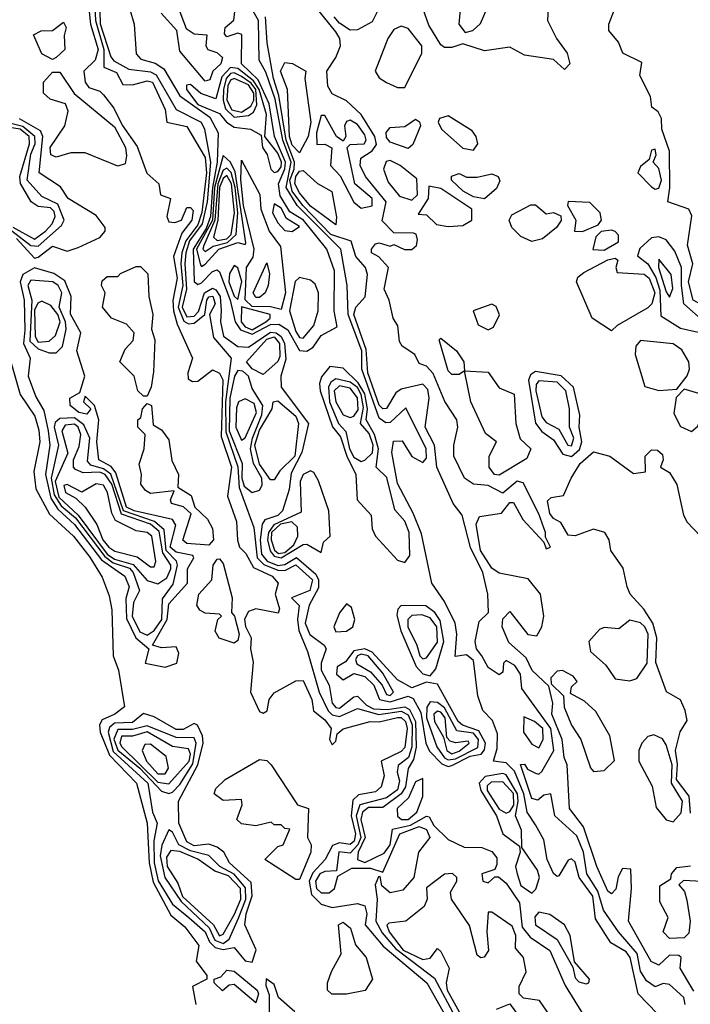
# Model space of a CAD drawing. Extents: x 2889633 to 3052318, y 540750 to 918690.
# Tile 644 of 656: x 2963194 to 2965042, y 871126 to 873837. Entities that reach past the tile are written whole.
import ezdxf

# ---------------------------------------------------------------- set-up
doc = ezdxf.new("R2010")
doc.units = 0

msp = doc.modelspace()

# ---------------------------------------------------------------- linework, layer by layer
at = {"layer": '0CON02XD'}
for points in [[(2963376.7, 873945), (2963389.5, 873825), (2963410.5, 873755), (2963402.5, 873725), (2963370.8, 873695), (2963374.5, 873664.5), (2963385, 873650), (2963415, 873640), (2963425, 873630), (2963453.2, 873593.2), (2963476.3, 873546.3), (2963517.9, 873487.9), (2963544.3, 873414.3), (2963577.5, 873385), (2963582.5, 873355), (2963610, 873345), (2963600, 873295), (2963605, 873280), (2963621.7, 873278.3), (2963640, 873285), (2963655, 873320), (2963665, 873320), (2963671.7, 873311.7), (2963668.8, 873285), (2963641.2, 873248.8), (2963618, 873185), (2963627.8, 873125), (2963616.5, 873063.5), (2963618.2, 873035), (2963628.2, 872998.2), (2963670, 872905), (2963657.5, 872865), (2963658.3, 872848.3), (2963670.7, 872840.7), (2963685, 872841.2), (2963725, 872872.5), (2963745, 872863.3), (2963754.2, 872845), (2963748.9, 872688.9), (2963778.1, 872605), (2963766.7, 872525), (2963791.2, 872455), (2963793.9, 872403.9), (2963800, 872385), (2963817.3, 872367.3), (2963838.6, 872328.6), (2963890, 872305), (2963906.7, 872285), (2963898, 872255), (2963910, 872215), (2963906.7, 872203.3), (2963845, 872214.4), (2963825, 872207.5), (2963813.8, 872186.2), (2963816.2, 872166.2), (2963832, 872135), (2963830, 872105), (2963837.5, 872067.5), (2963830, 871985), (2963855, 871932.5), (2963865, 871927.5), (2963876.1, 871933.9), (2963881.2, 871965), (2963895, 871983.8), (2963955, 872016.7), (2963975, 872017.5), (2963999.2, 871965), (2964003.8, 871933.8), (2964035, 871908.8), (2964052.5, 871885), (2964047.5, 871855), (2964055, 871840), (2964065, 871850), (2964069.3, 871870.7), (2964085.9, 871884.1), (2964160, 871905), (2964185, 871904), (2964235, 871915.5), (2964245.4, 871915.4), (2964257.5, 871905), (2964261.9, 871885), (2964255, 871833.3), (2964245, 871822), (2964190, 871795), (2964198, 871755), (2964190, 871725), (2964175, 871711.2), (2964127.5, 871702.5), (2964112.1, 871687.9), (2964107.1, 871645), (2964119.6, 871595), (2964115.5, 871575), (2964105, 871565.7), (2964075, 871570.6), (2964056.5, 871563.5), (2964036.2, 871525), (2964001.8, 871488.2), (2963991.8, 871465), (2963997.9, 871427.9), (2964025, 871401.4), (2964055, 871392.5), (2964125, 871403.8), (2964145, 871396.7), (2964150.8, 871375), (2964146.2, 871345), (2964195.6, 871285.6), (2964316, 871185), (2964384.4, 871064.4)], [(2964654.4, 873945), (2964648.8, 873835), (2964673.3, 873785), (2964702.5, 873745), (2964710, 873715), (2964695, 873700), (2964665, 873727.5), (2964585, 873738.8), (2964545, 873761.2), (2964475, 873751.2), (2964415, 873770), (2964385, 873760), (2964365, 873760), (2964355, 873767.5), (2964321.7, 873821.7), (2964305.8, 873865.8)], [(2963400.7, 873895), (2963403.3, 873835), (2963426.1, 873755), (2963426, 873706), (2963461.2, 873691.2), (2963478.3, 873658.3), (2963505, 873657.5), (2963545, 873668.8), (2963560, 873665), (2963595, 873590), (2963600, 873555), (2963655, 873542.5), (2963705, 873457.5), (2963708.8, 873415), (2963695.9, 873305.9), (2963685, 873272.5), (2963651.7, 873228.3), (2963641.3, 873195), (2963638.1, 873165), (2963644, 873105), (2963631.2, 873045), (2963646.6, 873006.6), (2963659.7, 872999.7), (2963675, 873001.4), (2963704.2, 873025), (2963710, 873065), (2963715, 873074), (2963726, 873076), (2963732.9, 873055), (2963716.7, 873025), (2963728.3, 872961.7), (2963776.7, 872905), (2963761.6, 872785), (2963762.2, 872702.3), (2963795.3, 872605.3), (2963798.9, 872548.9), (2963839.1, 872439.1), (2963848.2, 872355), (2963866.8, 872336.8), (2963905, 872321.5), (2963925, 872320.5), (2963955, 872335.6), (2964001.1, 872295), (2963994, 872265), (2963943.3, 872245), (2963964.1, 872224.1), (2963959.4, 872185), (2963962.9, 872155), (2963987.3, 872097.3), (2964019.2, 871985), (2964043.9, 871933.9), (2964055, 871923.1), (2964075, 871918.1), (2964125, 871940.8), (2964184, 871924), (2964245, 871932.7), (2964265, 871923.1), (2964275.8, 871895), (2964274.6, 871835), (2964265.5, 871805), (2964236.8, 871783.2), (2964234.3, 871765), (2964241.1, 871741.1), (2964235, 871716), (2964205, 871694.4), (2964131.1, 871675), (2964121.6, 871645), (2964134.1, 871585), (2964125.9, 871565), (2964105, 871542.5), (2964073.9, 871546.1), (2964067, 871493), (2964035, 871491.9), (2964021.4, 871485), (2964009.1, 871465), (2964012.2, 871445), (2964025, 871432.5), (2964047.1, 871432.9), (2964061.2, 871445), (2964071.2, 871478.8), (2964108.9, 871501.1), (2964160.8, 871500.8), (2964195, 871490), (2964241.9, 871595), (2964295, 871615.5), (2964315, 871607.5), (2964324, 871585), (2964293.3, 871545), (2964280, 871475), (2964249.5, 871440.5), (2964215, 871432.5), (2964191.7, 871451.7), (2964187.5, 871477.5), (2964183, 871477), (2964174, 871455), (2964178.8, 871415), (2964175.6, 871355), (2964192.9, 871322.9), (2964229.8, 871279.8), (2964337.5, 871197.5), (2964395, 871089.4)], [(2963414, 873895), (2963415.9, 873825.9), (2963445.7, 873735), (2963453.8, 873723.8), (2963495, 873701.1), (2963555, 873692.9), (2963570, 873685), (2963625, 873590), (2963694.3, 873555), (2963703.3, 873535), (2963720, 873445), (2963710.4, 873335), (2963697, 873275), (2963662.3, 873227.7), (2963652.2, 873195), (2963648.8, 873165), (2963654.2, 873095), (2963641.7, 873045), (2963655, 873019.1), (2963675, 873020.4), (2963686.7, 873033.3), (2963703.1, 873085), (2963725, 873097.9), (2963735, 873093.3), (2963746.6, 873075), (2963749.1, 873035), (2963747.8, 873005), (2963755.5, 872965.5), (2963795, 872937.1), (2963825, 872935.6), (2963885, 872976.8), (2963900.8, 872975), (2963914.8, 872964.8), (2963924.1, 872945), (2963927.5, 872902.5), (2963914, 872855), (2963914.2, 872825), (2963990, 872725), (2963971.8, 872645), (2963942, 872588), (2963936.4, 872543.6), (2963917.9, 872485), (2963905, 872471.3), (2963870, 872460), (2963862.3, 872447.7), (2963856.9, 872405), (2963860.8, 872365), (2963876.1, 872346.1), (2963905, 872334.1), (2963925, 872336.6), (2963956.5, 872356.5), (2964010.3, 872310.3), (2964017.3, 872295), (2964017.3, 872272.7), (2963992.2, 872225), (2963981.1, 872175), (2963993.8, 872143.8), (2964033.3, 872115), (2964038.8, 872105), (2964024.5, 872065.5), (2964024.5, 872045.5), (2964046.9, 872005), (2964055.6, 871955), (2964065, 871943.1), (2964075, 871941.1), (2964115, 871972.5), (2964125, 871974.2), (2964149.5, 871949.5), (2964169.3, 871939.3)], [(2964950.5, 871100.5), (2964898, 871155), (2964876.7, 871255), (2964865, 871270.8), (2964823.3, 871295), (2964780.8, 871360.8), (2964773.7, 871423.7), (2964735.7, 871475), (2964725, 871517.5), (2964715, 871526.7), (2964705, 871522.5), (2964680, 871480), (2964675, 871477.5), (2964665, 871486.2), (2964647.1, 871525), (2964638.8, 871578.8), (2964615, 871620), (2964592.5, 871655), (2964583.3, 871705), (2964558, 871768), (2964535, 871790.9), (2964500, 871795), (2964510.2, 871829.8), (2964510.9, 871870.9), (2964497.3, 871907.3), (2964470, 871935), (2964456.7, 871975), (2964445, 872072.5), (2964425, 872088), (2964393.8, 872083.8), (2964398.8, 872145), (2964394.2, 872175), (2964364.6, 872234.6), (2964330, 872285), (2964300.9, 872420.9), (2964278.2, 872478.2), (2964235, 872560), (2964219.4, 872645), (2964224, 872676), (2964247.6, 872677.6), (2964274.3, 872634.3), (2964305, 872617.5), (2964315, 872630), (2964314.2, 872655), (2964258.3, 872768.3), (2964215, 872728), (2964203.3, 872726.7), (2964185, 872740), (2964136.9, 872875), (2964136.6, 872925), (2964099.3, 873025), (2964096.9, 873105), (2964078.6, 873205), (2963958.8, 873325), (2963928.1, 873375), (2963942, 873445), (2963919.1, 873505), (2963898.1, 873618.1), (2963872.7, 873692.7), (2963854.4, 873725), (2963852.5, 873835), (2963815, 873899.4)], [(2964195, 873890), (2964165, 873831.2), (2964125, 873808.8), (2964105, 873808), (2964075, 873827.5), (2964061.1, 873845)], [(2964410, 873885), (2964404.3, 873825), (2964421.7, 873801.7), (2964442.7, 873807.3), (2964463.4, 873826.6), (2964498, 873905)], [(2963498, 873865), (2963509.2, 873825), (2963515, 873743.3), (2963528, 873728), (2963567.5, 873717.5), (2963591.6, 873701.6), (2963635, 873627.1), (2963718.1, 873568.1), (2963741.4, 873525), (2963738.1, 873445), (2963725.1, 873374.9), (2963719.8, 873295), (2963707.8, 873262.2), (2963671.9, 873205), (2963675, 873116), (2963685, 873107.8), (2963695, 873112.7), (2963725, 873144), (2963738, 873148), (2963745, 873142.5), (2963774.1, 873065), (2963788.2, 873005), (2963802.9, 872982.9), (2963835, 872971.3), (2963885, 872997.8), (2963908.2, 872998.2), (2963932.8, 872982.8), (2963965, 872925.8), (2963985, 872923.8)], [(2963628.2, 873878.2), (2963653, 873813), (2963675, 873798), (2963710, 873795), (2963707.5, 873765), (2963712.5, 873755), (2963737, 873747), (2963753, 873733), (2963748.8, 873715), (2963726.7, 873695), (2963718.3, 873671.7), (2963705, 873667.5), (2963635, 873750), (2963626.8, 873806.8), (2963584, 873855)], [(2963985, 872923.8), (2964002.5, 872935), (2964025, 872967.5), (2964068.8, 872991.2), (2964060.8, 873035), (2964061.5, 873145), (2964040, 873205), (2963976.2, 873285), (2963938.3, 873308.3), (2963911.8, 873351.8), (2963907.1, 873385), (2963925, 873425.8), (2963926.3, 873445), (2963896.4, 873515), (2963881.8, 873605), (2963850.9, 873670.9), (2963805.6, 873715), (2963806.1, 873796.1), (2963795, 873800), (2963765, 873790), (2963758.3, 873798.3), (2963760, 873815), (2963784, 873836), (2963789.1, 873875)], [(2964165, 873476.2), (2964177.1, 873492.9), (2964173.1, 873515), (2964135, 873576.2), (2964095, 873613.3), (2964055, 873632.5), (2964043.6, 873653.6), (2964040, 873695), (2964065, 873732.5), (2964078, 873765), (2964076, 873785), (2964065, 873803.3), (2964010.7, 873870.7)], [(2965155, 873032), (2965111.7, 873031.7), (2965050, 873065), (2965037.1, 873115), (2965048.8, 873165), (2965033.9, 873216.1), (2965046.4, 873296.4), (2965037.5, 873315), (2964980, 873335), (2964985.7, 873374.3), (2964984.3, 873475), (2964963.8, 873535), (2964962.5, 873565), (2964953, 873583), (2964936.4, 873596.4), (2964932.5, 873625), (2964903, 873683), (2964908.8, 873718.8), (2964856.2, 873745), (2964843.8, 873775), (2964817.3, 873807.3), (2964817.5, 873825), (2964833.3, 873865)], [(2963285, 873727.5), (2963255, 873742.5), (2963232.5, 873795), (2963253.6, 873806.4), (2963285, 873806.7), (2963315, 873830), (2963322.5, 873815), (2963316.4, 873793.6), (2963318.8, 873755), (2963295, 873732.5), (2963285, 873727.5)], [(2965028, 871125), (2965023.8, 871145), (2964985, 871180), (2964967, 871183), (2964945, 871173.8), (2964920.9, 871190.9), (2964905, 871217.5), (2964895.4, 871265.4), (2964844, 871325), (2964802.9, 871385), (2964787.4, 871437.4), (2964757.1, 871485), (2964747.8, 871545), (2964729.7, 871589.7), (2964668.8, 871645), (2964657.5, 871705), (2964638.3, 871701.7), (2964621.7, 871688.3), (2964605, 871692.5), (2964573.8, 871786.2), (2964585, 871786.7), (2964593.3, 871773.3), (2964615, 871762.5), (2964625, 871760), (2964633, 871767), (2964665.6, 871824.4), (2964657.9, 871885), (2964577.5, 871995), (2964573.8, 872035), (2964558.3, 872058.3), (2964535, 872072.5), (2964527.5, 872065), (2964525, 872040), (2964515, 872033.3), (2964485, 872053.3), (2964467.1, 872085), (2964452.5, 872105), (2964449.2, 872125), (2964460, 872180), (2964486.2, 872205), (2964484, 872255), (2964470, 872315), (2964435.9, 872384.1), (2964413.1, 872473.1), (2964388.8, 872505), (2964343.1, 872605), (2964337.5, 872665), (2964311.4, 872715), (2964322, 872795), (2964318.8, 872818.8), (2964305, 872833.3), (2964245, 872819.2), (2964230.9, 872809.1), (2964205, 872766), (2964195, 872765.8), (2964185, 872775.7), (2964153.6, 872865), (2964148.9, 872928.9), (2964114.6, 873025), (2964120, 873045), (2964146.4, 873073.6), (2964152.5, 873135), (2964146.7, 873155), (2964120, 873185), (2964107.1, 873227.1), (2964051.5, 873245), (2963974.6, 873325), (2963945, 873364.4), (2963938.2, 873395), (2963950.5, 873425), (2963951.6, 873445), (2963928.3, 873505), (2963907.9, 873627.9), (2963893.1, 873675), (2963876.4, 873773.6), (2963871.9, 873845)], [(2964255, 873650), (2964302.5, 873745), (2964302.5, 873765), (2964265, 873812.5), (2964245, 873818.8), (2964225, 873810), (2964208.8, 873785), (2964173.8, 873695), (2964185, 873676.7), (2964205, 873663.8), (2964235, 873650), (2964255, 873650)], [(2963965, 873470), (2963945, 873491.4), (2963937.9, 873515), (2963932, 873645), (2963912.9, 873695), (2963925, 873718.8), (2963945.8, 873715.8), (2963982.5, 873695), (2963980, 873675), (2963996.5, 873555), (2963989.1, 873515), (2963965, 873470)], [(2963465, 873433.3), (2963375, 873470), (2963335, 873470), (2963295, 873458.8), (2963280, 873465), (2963278, 873485), (2963318.8, 873545), (2963327.5, 873585), (2963320, 873605), (2963278.3, 873618.3), (2963260, 873635), (2963260, 873665), (2963285, 873692.5), (2963305, 873692.5), (2963343.8, 873633.8), (2963455, 873542), (2963485.8, 873485), (2963488.3, 873461.7), (2963485, 873440), (2963465, 873433.3)], [(2963895, 873416), (2963905, 873419.2), (2963915, 873432), (2963915.8, 873445), (2963905, 873469.2), (2963870, 873515), (2963874.2, 873575.8), (2963854.3, 873645), (2963838.7, 873668.7), (2963795, 873702.1), (2963775, 873705.6), (2963750.7, 873679.3), (2963735, 873618.8), (2963693.3, 873633.3), (2963665, 873658.8), (2963653.8, 873656.2), (2963653.8, 873645), (2963685, 873603.8), (2963745, 873578.8), (2963764, 873555), (2963785, 873540.8), (2963830, 873535), (2963859.3, 873519.3), (2963863.3, 873485), (2963876, 873466), (2963885.7, 873425.7), (2963895, 873416)], [(2963785, 873568.2), (2963825, 873572.9), (2963838, 873582), (2963847.5, 873602.5), (2963844.8, 873645), (2963832.1, 873662.1), (2963805, 873680.9), (2963785, 873690.8), (2963775, 873688.8), (2963763.3, 873675), (2963755.7, 873645), (2963754.6, 873615), (2963761.4, 873591.4), (2963785, 873568.2)], [(2963805, 873582.7), (2963831.1, 873598.9), (2963839.2, 873615), (2963839.6, 873635), (2963825, 873657.4), (2963785, 873675.4), (2963775, 873670), (2963767.9, 873655), (2963764.7, 873615), (2963778.3, 873588.3), (2963805, 873582.7)], [(2963245, 873213.1), (2963309.7, 873270.3), (2963316.7, 873285), (2963298.9, 873328.9), (2963255, 873350), (2963214.4, 873395), (2963225, 873466.7), (2963236.4, 873495), (2963235.5, 873515), (2963203.1, 873543.1), (2963145, 873557.2)], [(2963235, 873180), (2963245, 873183.3), (2963285, 873213.3), (2963325, 873200), (2963355, 873210), (2963415, 873237.5), (2963430, 873255), (2963430, 873265), (2963405, 873297.5), (2963327.5, 873345), (2963306.7, 873376.7), (2963247.5, 873415), (2963258, 873515), (2963251.2, 873531.2), (2963193.9, 873563.9)], [(2964135, 873318), (2964165, 873324), (2964165.7, 873345), (2964118, 873385), (2964096.7, 873485), (2964105, 873493.3), (2964143.3, 873495), (2964149.2, 873505), (2964145, 873520), (2964125, 873548), (2964105, 873560), (2964095, 873556.7), (2964088.8, 873545), (2964092.5, 873515), (2964085, 873502.5), (2964067.5, 873515), (2964035, 873573.3), (2964025, 873573.3), (2964012.2, 873525), (2964013, 873493), (2964035, 873493.8), (2964054.1, 873484.1), (2964050.8, 873435), (2964076.9, 873406.9), (2964114.4, 873334.4), (2964135, 873318)], [(2964265, 873482.5), (2964215, 873500), (2964205, 873512.5), (2964203.6, 873526.4), (2964215, 873540), (2964255, 873542.5), (2964285, 873563.3), (2964296.1, 873556.1), (2964298.8, 873545), (2964277, 873493), (2964265, 873482.5)], [(2964445, 873477.5), (2964456.2, 873495), (2964452, 873515), (2964440.6, 873530.6), (2964375, 873572.5), (2964351.2, 873565), (2964347.5, 873555), (2964356, 873535), (2964415, 873483.3), (2964445, 873477.5)], [(2963235, 873232.2), (2963265.6, 873255), (2963283.3, 873275), (2963291.5, 873295), (2963288.7, 873308.7), (2963278.7, 873318.7), (2963245, 873322.7), (2963225.7, 873335), (2963196.2, 873386.2), (2963194.5, 873405), (2963221.1, 873495), (2963220, 873515), (2963195, 873535.3), (2963155, 873541.8)], [(2965051.7, 871161.7), (2965035, 871190), (2965013.8, 871225), (2965016.7, 871255), (2965010.7, 871260.7), (2964985, 871261.2), (2964955, 871233.3), (2964934.2, 871244.2), (2964871.2, 871355), (2964880, 871445), (2964878.3, 871498.3), (2964855, 871500), (2964843, 871477), (2964837, 871443), (2964825, 871430), (2964815, 871437.5), (2964784, 871505), (2964748.1, 871615), (2964708.8, 871665), (2964702.5, 871785), (2964694.2, 871805), (2964688.6, 871855), (2964660, 871925), (2964663.3, 871955), (2964651.7, 872001.7), (2964606.2, 872045), (2964589.5, 872079.5), (2964542.1, 872122.1), (2964523.3, 872165), (2964525, 872187.5), (2964545, 872207.5), (2964594.1, 872144.1), (2964619.3, 872140.7), (2964633.3, 872165), (2964638.8, 872195), (2964628.8, 872255), (2964595, 872297.5), (2964515, 872313.3), (2964495, 872326.7), (2964464.3, 872375), (2964452.3, 872447.7), (2964460.8, 872469.2), (2964521.7, 872478.3), (2964545, 872507.5), (2964555, 872507.5), (2964580.8, 872460.8), (2964638.3, 872398.3), (2964645, 872380), (2964656.7, 872385), (2964642.5, 872412.5), (2964643.3, 872425), (2964625, 872476.7), (2964581.7, 872561.7), (2964565, 872566.2), (2964525, 872533.3), (2964485, 872554.2), (2964445, 872558), (2964420, 872575), (2964390, 872635), (2964390, 872665), (2964401.2, 872715), (2964398.8, 872735), (2964366, 872786), (2964333, 872863), (2964315, 872883.3), (2964295, 872890), (2964282.5, 872915), (2964248.3, 872938.3), (2964240.5, 872950.5), (2964236.4, 872993.6), (2964223.3, 873015), (2964212.5, 873065), (2964198.8, 873095), (2964210, 873155), (2964183.8, 873183.8), (2964163.3, 873195), (2964163.3, 873205), (2964175, 873220), (2964185, 873222.5), (2964215, 873213.3), (2964225, 873217.5), (2964254.2, 873204.2), (2964275, 873204), (2964287.5, 873215), (2964290.7, 873230.7), (2964286.7, 873246.7), (2964279.3, 873249.3), (2964225, 873250), (2964193, 873283), (2964204, 873335), (2964146.7, 873405), (2964132.5, 873435), (2964134.2, 873455.8), (2964165, 873476.2)], [(2964945, 873370), (2964955, 873373.3), (2964962.5, 873395), (2964955, 873427.5), (2964940, 873445), (2964947.5, 873465), (2964945, 873480), (2964935, 873477.5), (2964928.3, 873451.7), (2964905, 873432.5), (2964897.5, 873415), (2964935, 873376.7), (2964945, 873370)], [(2963695, 873157.5), (2963705, 873163.8), (2963742.5, 873205), (2963795, 873223.1), (2963815, 873217.5), (2963817.5, 873222.5), (2963787.6, 873417.6), (2963775, 873444.3), (2963755, 873463.3), (2963731.2, 873375), (2963725.2, 873285), (2963681.6, 873205), (2963692, 873162), (2963695, 873157.5)], [(2963915, 873038.8), (2963885, 873046.4), (2963835, 873046.9), (2963815.7, 873065.7), (2963818.9, 873155), (2963837.4, 873182.6), (2963840.6, 873205), (2963810.9, 873325), (2963803.3, 873396.7), (2963805, 873450), (2963855.7, 873355.7), (2963858.9, 873315), (2963881.1, 873255), (2963912.4, 873212.4), (2963926.2, 873085), (2963915, 873038.8)], [(2964275, 873340), (2964290, 873355), (2964288.3, 873398.3), (2964242.5, 873435), (2964215, 873448.8), (2964203.9, 873446.1), (2964196.7, 873425), (2964209.5, 873389.5), (2964240.7, 873350.7), (2964275, 873340)], [(2963705, 873198.8), (2963727.1, 873212.9), (2963766.3, 873223.7), (2963790.4, 873245), (2963794.8, 873305), (2963788.3, 873375), (2963776.4, 873416.4), (2963765, 873428.1), (2963755, 873422.2), (2963740, 873385), (2963732.3, 873285), (2963701.4, 873215), (2963698.8, 873205), (2963705, 873198.8)], [(2964065, 873272.5), (2963995, 873323.6), (2963965, 873360), (2963952.1, 873385), (2963954.6, 873405), (2963965, 873420), (2963975, 873421.2), (2964015, 873386.2), (2964054.2, 873364.2), (2964067, 873293), (2964065, 873272.5)], [(2963738.5, 873228.5), (2963765, 873233.7), (2963776.6, 873245), (2963785.7, 873305), (2963778, 873385), (2963765, 873407.5), (2963755, 873400), (2963744.9, 873375.1), (2963740, 873285), (2963728.2, 873238.2), (2963738.5, 873228.5)], [(2964475, 873343.3), (2964445, 873349.2), (2964416.2, 873365), (2964383.8, 873395), (2964383.8, 873406.2), (2964405, 873413.3), (2964425, 873403.3), (2964455, 873403.3), (2964495, 873412.5), (2964512.5, 873405), (2964516.7, 873393.3), (2964508.3, 873371.7), (2964475, 873343.3)], [(2964375, 873267.5), (2964415, 873270), (2964440, 873285), (2964440, 873315), (2964355, 873372.5), (2964321.7, 873378.3), (2964320, 873345), (2964291.7, 873301.7), (2964315, 873300), (2964343, 873273), (2964375, 873267.5)], [(2963945, 873253.8), (2963965, 873267.5), (2963929.2, 873289.2), (2963915, 873317.5), (2963895, 873330), (2963890.8, 873305), (2963905, 873277.5), (2963925, 873256.7), (2963945, 873253.8)], [(2964605, 873225.8), (2964575, 873240), (2964550, 873265), (2964543.3, 873285), (2964550, 873300), (2964603, 873327), (2964615, 873327.5), (2964645, 873302.5), (2964665, 873306), (2964685, 873296.7), (2964685.8, 873284.2), (2964673.3, 873265), (2964635, 873233.3), (2964605, 873225.8)], [(2964745, 873253.3), (2964788.3, 873271.7), (2964797.5, 873285), (2964793.3, 873305), (2964765, 873333.3), (2964705, 873336.7), (2964703.3, 873325), (2964726.7, 873285), (2964722.5, 873255), (2964745, 873253.3)], [(2963140.4, 873280.4), (2963225, 873215.5), (2963245, 873213.1)], [(2963175.6, 873265.6), (2963235, 873232.2)], [(2964805, 873202.5), (2964843.8, 873225), (2964843.9, 873243.9), (2964835, 873253.3), (2964825, 873257.5), (2964796.7, 873253.3), (2964781.2, 873238.8), (2964773.8, 873203.8), (2964805, 873202.5)], [(2963185, 873234.5), (2963235, 873180)], [(2965063.9, 872976.1), (2965075, 872980), (2965084, 872995), (2965080, 873005), (2965024.5, 873054.5), (2965017.3, 873105), (2965018.1, 873155), (2964999.7, 873199.7), (2964975, 873231.2), (2964955, 873238.8), (2964935, 873236.7), (2964903.1, 873206.9), (2964896.4, 873186.4), (2964925, 873164.3), (2964947, 873127), (2964957.7, 873092.3), (2964961.2, 873021.2), (2965015, 872988), (2965063.9, 872976.1)], [(2964825, 872980), (2964771.2, 873015), (2964728, 873115), (2964731.9, 873128.1), (2964748.8, 873141.2), (2964815, 873175.8), (2964835, 873180), (2964842.5, 873175), (2964836.7, 873155), (2964840.7, 873140.7), (2964915, 873136.2), (2964928.6, 873125), (2964944.3, 873085), (2964936, 873055), (2964925, 873043.3), (2964840, 872995), (2964825, 872980)], [(2964985, 873072.5), (2964993.6, 873096.4), (2964988.8, 873135), (2964955, 873177.5), (2964954.3, 873155), (2964975, 873087.5), (2964985, 873072.5)], [(2963595, 872054), (2963627.5, 872065), (2963633, 872093), (2963625, 872110), (2963585, 872107.5), (2963560, 872115), (2963600.9, 872185), (2963605, 872228.8), (2963656.2, 872285), (2963656.7, 872325), (2963673.8, 872355), (2963671.2, 872361.2), (2963625, 872371.1), (2963608.9, 872385), (2963624, 872445), (2963615, 872461.2), (2963510, 872485), (2963488.1, 872495), (2963458.9, 872588.9), (2963446.5, 872606.5), (2963412, 872625), (2963406.9, 872675), (2963412.5, 872735), (2963400, 872775), (2963375, 872800), (2963370, 872785), (2963390, 872765), (2963378.8, 872751.2), (2963357.5, 872755), (2963333.3, 872775), (2963332.5, 872795), (2963360, 872810), (2963373.8, 872855), (2963351.2, 872925), (2963362.5, 872975), (2963333.8, 873026.2), (2963336.2, 873075), (2963318.2, 873118.2), (2963287.8, 873137.8), (2963235, 873153.3), (2963202.5, 873135), (2963195.6, 873115), (2963206.9, 873065), (2963208, 872982), (2963204.3, 872945), (2963223.3, 872905), (2963217.1, 872855), (2963238.3, 872798.3), (2963260.5, 872760.5), (2963272.2, 872705), (2963276.9, 872665), (2963265.5, 872584.5), (2963279.8, 872519.8), (2963299.3, 872489.3), (2963345, 872446.9), (2963419.5, 872349.5), (2963484, 872305), (2963495.8, 872275), (2963486.9, 872243.1), (2963488.6, 872188.6), (2963514.6, 872134.6), (2963550, 872105), (2963540, 872065), (2963595, 872054)], [(2963545, 872800), (2963535, 872800), (2963520, 872815), (2963510, 872855), (2963470, 872895), (2963485, 872930), (2963506.7, 872953.3), (2963510, 872975), (2963488.3, 872998.3), (2963447.5, 873015), (2963422.5, 873045), (2963430, 873085), (2963420, 873105), (2963421.7, 873118.3), (2963435, 873130), (2963465, 873130), (2963471.7, 873138.3), (2963515, 873157.5), (2963527, 873157), (2963547, 873137), (2963550, 873075), (2963561.2, 873025), (2963557.5, 872985), (2963566.7, 872955), (2963563, 872867), (2963556.7, 872825), (2963545, 872800)], [(2963795, 873066.7), (2963805.9, 873115.9), (2963795, 873153.3), (2963785, 873160), (2963771.8, 873138.2), (2963770.8, 873115), (2963785, 873076), (2963795, 873066.7)], [(2963845, 873071.9), (2963837.8, 873085), (2963875, 873167.5), (2963882.5, 873137.5), (2963878.8, 873105), (2963870.8, 873085), (2963855, 873072.2), (2963845, 873071.9)], [(2963975, 872960), (2964004.3, 872995), (2964016.2, 873035), (2964017.5, 873085), (2964008.3, 873108.3), (2963995, 873120), (2963965, 873127.5), (2963953.6, 873116.4), (2963937.8, 873035), (2963955, 872978.8), (2963965, 872962), (2963975, 872960)], [(2963295, 872920), (2963312.5, 872937.5), (2963322.2, 872985), (2963320.4, 873005), (2963302.9, 873045), (2963310.5, 873085), (2963300, 873105), (2963285.4, 873115.4), (2963225, 873120), (2963216.7, 873105), (2963227.5, 873065), (2963222.2, 872952.2), (2963245, 872930.5), (2963275, 872920), (2963295, 872920)], [(2963245, 872949.4), (2963275, 872951.4), (2963292.8, 872967.2), (2963305.4, 873005), (2963299.1, 873025), (2963280.4, 873050.4), (2963255, 873061.9), (2963244, 873056), (2963235, 873036.7), (2963236.5, 872965), (2963245, 872949.4)], [(2963835, 872983.1), (2963872.5, 873005), (2963884.2, 873015), (2963884, 873025), (2963805, 873046.7), (2963804.6, 873005), (2963815, 872990.8), (2963835, 872983.1)], [(2964485, 872982.5), (2964499.3, 872990.7), (2964516.1, 873023.9), (2964507.3, 873047.3), (2964495, 873054), (2964443.3, 873035), (2964457, 872997), (2964485, 872982.5)], [(2963865, 872860), (2963835, 872876), (2963818.8, 872895), (2963875, 872957.3), (2963895, 872963.3), (2963910.4, 872945), (2963910.9, 872909.1), (2963905, 872896.2), (2963865, 872860)], [(2964515, 872582.5), (2964502.5, 872585), (2964487.5, 872605), (2964487.5, 872635), (2964507.5, 872675), (2964477.5, 872697.5), (2964437.5, 872785), (2964420, 872870), (2964405, 872860), (2964385, 872860), (2964375, 872870), (2964350, 872955), (2964355, 872960), (2964397.5, 872925), (2964417.5, 872895), (2964420, 872870), (2964485, 872866.7), (2964515, 872823.3), (2964556.2, 872806.2), (2964561.2, 872725), (2964573, 872683), (2964602.5, 872655), (2964591.7, 872628.3), (2964515, 872582.5)], [(2964955, 872815.8), (2965005, 872820), (2965033.6, 872856.4), (2965040, 872875), (2965037.5, 872895), (2965018.3, 872928.3), (2964995, 872944.2), (2964905, 872953.3), (2964892.3, 872937.7), (2964890, 872915), (2964916.7, 872826.7), (2964955, 872815.8)], [(2963170, 872895), (2963195.8, 872805), (2963235.5, 872745.5), (2963246.6, 872706.6), (2963249.4, 872675), (2963232.7, 872592.7), (2963238.8, 872545), (2963276.2, 872475), (2963342, 872415), (2963387.2, 872357.2), (2963421.7, 872301.7), (2963440.5, 872250.5), (2963448.3, 872211.7), (2963452, 872085), (2963466.1, 872046.1), (2963482.5, 871945), (2963456.7, 871925), (2963421.3, 871908.7), (2963414.4, 871895.6), (2963415.6, 871875), (2963441.6, 871811.6), (2963516.2, 871735), (2963545.6, 871625), (2963550.8, 871515), (2963561.8, 871461.8), (2963610.9, 871370.9), (2963649.1, 871339.1), (2963687.7, 871287.7), (2963680, 871245), (2963710, 871205), (2963710, 871195), (2963670, 871175), (2963679.2, 871125)], [(2964255, 872342.5), (2964268.8, 872361.2), (2964267.1, 872425), (2964255, 872455.8), (2964227.5, 872487.5), (2964206.2, 872576.2), (2964176.7, 872605), (2964183.2, 872655), (2964171.6, 872695), (2964148.5, 872735), (2964152.5, 872765), (2964145, 872806.9), (2964127.2, 872837.2), (2964085, 872877.5), (2964048.3, 872881.7), (2964026, 872854), (2964020, 872835), (2964022, 872815), (2964056, 872716), (2964078.4, 872688.4), (2964095.3, 872635.3), (2964120, 872585), (2964124.4, 872515), (2964162.5, 872472.5), (2964165.7, 872435), (2964174.3, 872415), (2964235, 872348.8), (2964255, 872342.5)], [(2963835, 872535.4), (2963855, 872541.4), (2963862.1, 872555), (2963861.1, 872575), (2963838.5, 872615), (2963830.5, 872655), (2963835.3, 872685), (2963861.5, 872748.5), (2963863.7, 872775), (2963835, 872821.2), (2963824.4, 872855), (2963809.1, 872869.1), (2963795, 872871.4), (2963785.6, 872855), (2963772.8, 872795), (2963771.6, 872705), (2963807.3, 872615), (2963806.4, 872575), (2963812.6, 872552.6), (2963835, 872535.4)], [(2964715, 872634.3), (2964736.9, 872653.1), (2964743.3, 872675), (2964735.8, 872715), (2964737.7, 872747.7), (2964720, 872825), (2964686.2, 872856.2), (2964615, 872868), (2964601.3, 872858.7), (2964595.7, 872844.3), (2964615.6, 872725.6), (2964633, 872703), (2964665, 872680), (2964690.5, 872640.5), (2964715, 872634.3)], [(2964135, 872620), (2964145, 872623.8), (2964166.1, 872643.9), (2964168.4, 872665), (2964157.3, 872697.3), (2964132.9, 872725), (2964141.1, 872768.9), (2964135.3, 872805), (2964125, 872824.5), (2964105, 872839.2), (2964065, 872847.8), (2964051.2, 872838.8), (2964044.6, 872825.4), (2964047.9, 872785), (2964072.2, 872725), (2964092.7, 872702.7), (2964103.1, 872655), (2964115, 872632.5), (2964135, 872620)], [(2964105, 872741.9), (2964115, 872745.6), (2964126.9, 872763.1), (2964125, 872796), (2964105, 872822.2), (2964075, 872828.9), (2964061.1, 872815), (2964065.6, 872785), (2964085, 872749.2), (2964105, 872741.9)], [(2964715, 872664), (2964720.6, 872685), (2964709.2, 872715), (2964709.4, 872765), (2964698.6, 872815), (2964675, 872838.9), (2964625, 872842.5), (2964617.5, 872832.5), (2964616.4, 872815), (2964633.1, 872743.1), (2964645, 872727.5), (2964679.4, 872709.4), (2964704.2, 872665), (2964715, 872664)], [(2965045, 872703.3), (2965062.7, 872717.3), (2965084, 872775), (2965065, 872808), (2965025, 872820), (2965003, 872797), (2964997, 872753), (2965015, 872716.7), (2965045, 872703.3)], [(2963715, 872390), (2963654.4, 872394.4), (2963644, 872404), (2963666.4, 872476.4), (2963645.9, 872495.9), (2963612.5, 872505), (2963610, 872515), (2963620, 872540), (2963555, 872532.5), (2963540.7, 872540.7), (2963528.3, 872558.3), (2963530, 872585), (2963523, 872613), (2963536.7, 872655), (2963540, 872695), (2963520, 872715), (2963520, 872735), (2963528.3, 872741.7), (2963532.5, 872765), (2963545, 872780), (2963557.5, 872775), (2963561.7, 872721.7), (2963585, 872707.5), (2963605, 872680), (2963613.6, 872623.6), (2963632, 872585), (2963630, 872550), (2963666.8, 872526.8), (2963676.7, 872495), (2963711.3, 872461.3), (2963725.6, 872435.6), (2963728, 872405), (2963715, 872390)], [(2963805, 872679.2), (2963815, 872685.7), (2963846.7, 872755), (2963840.1, 872780.1), (2963815, 872792.8), (2963796.7, 872785), (2963791.5, 872768.5), (2963789.7, 872715), (2963805, 872679.2)], [(2963895, 872570), (2963885, 872570), (2963855, 872612.9), (2963841.8, 872665), (2963855, 872707.1), (2963890, 872765), (2963892.5, 872785), (2963905, 872787.5), (2963955, 872745.7), (2963962.5, 872725), (2963952.7, 872635), (2963911.2, 872595), (2963895, 872570)], [(2963545, 872142.5), (2963565, 872155.4), (2963586, 872185), (2963587.3, 872242.7), (2963617.2, 872282.8), (2963628.9, 872335), (2963626.2, 872346.2), (2963597.3, 872375), (2963592.3, 872432.3), (2963565.3, 872455.3), (2963480.4, 872485), (2963445.2, 872585.2), (2963425, 872600.7), (2963390.4, 872610.4), (2963381.1, 872621.1), (2963387.5, 872685), (2963371.3, 872721.3), (2963345, 872740.4), (2963305, 872738.6), (2963292, 872728), (2963289.5, 872715), (2963301.1, 872665), (2963281.3, 872575), (2963288.8, 872528.8), (2963308.3, 872498.3), (2963347.5, 872465), (2963428.5, 872358.5), (2963451.4, 872341.4), (2963496.3, 872326.3), (2963506.7, 872315), (2963524.3, 872265.7), (2963507.6, 872232.4), (2963503.8, 872195), (2963525, 872151.4), (2963545, 872142.5)], [(2963575, 872284), (2963599.6, 872300.4), (2963610.8, 872325), (2963610.4, 872335), (2963588.7, 872368.7), (2963578.1, 872428.1), (2963555, 872448.1), (2963475, 872475.4), (2963447.9, 872557.9), (2963429.5, 872585), (2963415, 872590.9), (2963369.2, 872589.2), (2963348.3, 872598.3), (2963342.5, 872605), (2963342.5, 872625), (2963358.3, 872661.7), (2963362.9, 872695), (2963355.5, 872715), (2963345, 872723.3), (2963319.8, 872720.2), (2963310, 872705), (2963326.4, 872643.6), (2963291.6, 872565), (2963302.3, 872522.3), (2963355, 872472.9), (2963435, 872365.3), (2963455, 872351.4), (2963506.4, 872336.4), (2963545, 872292.5), (2963575, 872284)], [(2965042.5, 871652.5), (2965039.1, 871699.1), (2965003.8, 871745), (2965006.7, 871786.7), (2965000.8, 871825), (2965014, 871876), (2965033, 871907), (2965027.5, 871935), (2965015, 871963.8), (2964976.4, 871986.4), (2964947, 872067), (2964950, 872135), (2964938.6, 872175), (2964914.1, 872214.1), (2964876.2, 872255), (2964868, 872275), (2964856.9, 872326.9), (2964823.3, 872375), (2964818.8, 872405), (2964806.7, 872425), (2964775, 872434), (2964725, 872416.2), (2964705, 872417.5), (2964685, 872452.5), (2964665, 872463.3), (2964655, 872477.5), (2964648.3, 872511.7), (2964658.3, 872521.7), (2964693, 872527), (2964713.3, 872575), (2964738.8, 872615), (2964775, 872647.5), (2964820, 872635), (2964885, 872587.5), (2964918.3, 872591.7), (2964917.5, 872635), (2964935, 872652.5), (2964951.7, 872651.7), (2964965, 872640), (2964967.5, 872625), (2964960, 872605), (2964985, 872590), (2965005, 872557.5), (2965023, 872473), (2965033.6, 872453.6), (2965070, 872415)], [(2963915, 872354.8), (2963975, 872392), (2963985, 872392.5), (2964025, 872370), (2964031.7, 872398.3), (2964050, 872415), (2964045.8, 872485), (2964017.4, 872567.4), (2964005, 872590), (2963995, 872594.4), (2963975.3, 872584.7), (2963967.3, 872565), (2963969.5, 872480.5), (2963894.2, 872445.8), (2963879.3, 872425), (2963877.1, 872405), (2963884.3, 872374.3), (2963895, 872359.6), (2963915, 872354.8)], [(2963555, 872330.6), (2963565, 872330.8), (2963568.9, 872345), (2963558.2, 872415), (2963545, 872425.4), (2963515, 872429.5), (2963458.1, 872458.1), (2963447.9, 872477.9), (2963436.5, 872535), (2963425, 872555.5), (2963405, 872559.1), (2963365, 872535.6), (2963325, 872557.5), (2963315.8, 872554.2), (2963320, 872535), (2963349.1, 872519.1), (2963374.6, 872494.6), (2963406.8, 872446.8), (2963423.2, 872405), (2963440, 872385), (2963456.4, 872373.6), (2963518.1, 872358.1), (2963555, 872330.6)], [(2963907.1, 872367.1), (2963925, 872370), (2963949.2, 872390.8), (2963960.3, 872415), (2963959.5, 872439.5), (2963944.2, 872454.2), (2963912.4, 872447.6), (2963888.4, 872425), (2963886.7, 872405), (2963896.2, 872376.2), (2963907.1, 872367.1)], [(2963785, 872120), (2963743.9, 872133.9), (2963733, 872153), (2963740, 872185), (2963750, 872195), (2963745, 872200), (2963705, 872202.5), (2963690.7, 872210.7), (2963682.5, 872225), (2963687.5, 872255), (2963723.3, 872295), (2963727.5, 872335), (2963738.3, 872351.7), (2963745, 872352.5), (2963755, 872340), (2963780, 872245), (2963777.5, 872205), (2963786.2, 872195), (2963799.2, 872145), (2963795, 872127.5), (2963785, 872120)], [(2964065, 872151.9), (2964095, 872152.9), (2964112.2, 872165), (2964117.7, 872185), (2964108.8, 872218.8), (2964095, 872228.8), (2964075, 872204.2), (2964059.4, 872165), (2964065, 872151.9)], [(2964325, 872030), (2964340.8, 872049.2), (2964362.9, 872125), (2964353, 872183), (2964338.1, 872205), (2964312.8, 872222.8), (2964245, 872223.8), (2964235.8, 872214.2), (2964233.1, 872196.9), (2964243.9, 872153.9), (2964286.4, 872056.4), (2964305, 872036.2), (2964325, 872030)], [(2964305, 872076.7), (2964315, 872080), (2964345, 872123.3), (2964343.5, 872165), (2964325, 872190), (2964302, 872198), (2964275, 872196), (2964263.8, 872185), (2964264, 872165), (2964288.8, 872115), (2964296.7, 872085), (2964305, 872076.7)], [(2964875, 872016.2), (2964895, 872023.3), (2964922.9, 872065), (2964925.6, 872145), (2964917.1, 872165), (2964905, 872175.8), (2964875, 872183.3), (2964845, 872160), (2964805, 872163.3), (2964791.7, 872158.3), (2964762.5, 872125), (2964767, 872097), (2964809.3, 872059.3), (2964835, 872022.5), (2964875, 872016.2)], [(2964375, 871780.6), (2964385, 871783.1), (2964435, 871809.3), (2964465.7, 871815), (2964475, 871826.2), (2964477.3, 871845), (2964459, 871879), (2964414.6, 871894.6), (2964401.9, 871905), (2964345, 872007.5), (2964315, 872012.5), (2964275, 871997.5), (2964235, 872019.2), (2964165.3, 872095.3), (2964145, 872104.6), (2964115, 872099.1), (2964091.5, 872068.5), (2964069.2, 872055), (2964067.1, 872035), (2964085, 872019.2), (2964115, 872037.1), (2964145, 872028.9), (2964169.5, 872005), (2964186, 871965), (2964215, 871959.1), (2964264.4, 871974.4), (2964277.9, 871967.9), (2964299.2, 871929.2), (2964313.5, 871845), (2964323.3, 871823.3), (2964357.7, 871787.7), (2964375, 871780.6)], [(2964215, 871976.2), (2964223.8, 871985), (2964195, 872037.5), (2964154.2, 872085), (2964135, 872090), (2964124.7, 872085.3), (2964119.4, 872075), (2964122.9, 872062.9), (2964161.1, 872041.1), (2964192.5, 872005), (2964205, 871978.8), (2964215, 871976.2)], [(2964775, 871766.7), (2964805, 871770), (2964833, 871797), (2964820, 871865), (2964781.7, 871931.7), (2964750.7, 871960.7), (2964711.7, 871981.7), (2964715, 872000), (2964730, 872015), (2964719.3, 872029.3), (2964690, 872045), (2964675, 872043.3), (2964657.5, 872025), (2964658.3, 872008.3), (2964692.5, 871975), (2964694.1, 871944.1), (2964714.4, 871894.4), (2964740.6, 871855), (2964767.3, 871777.3), (2964775, 871766.7)], [(2964375, 871798.8), (2964395, 871802), (2964456.6, 871833.4), (2964458.8, 871855), (2964445, 871872.1), (2964398.5, 871878.5), (2964365, 871941.8), (2964345, 871957.1), (2964325, 871958.8), (2964315.6, 871944.4), (2964315.5, 871915), (2964343.3, 871835), (2964365, 871804.5), (2964375, 871798.8)], [(2964169.3, 871939.3), (2964207.6, 871937.6), (2964255, 871944.7), (2964267.8, 871937.8), (2964284.3, 871904.3), (2964286.3, 871833.7), (2964279.7, 871800.2), (2964264.3, 871775), (2964256.8, 871725), (2964245.4, 871705), (2964195, 871667.8), (2964155, 871667.9), (2964138.5, 871655), (2964134.1, 871635), (2964145.9, 871585), (2964127.2, 871545), (2964124.6, 871524.6), (2964145, 871516.2), (2964198.4, 871541.6), (2964214.6, 871565), (2964221.7, 871608.3), (2964271, 871619), (2964315, 871643.8), (2964322.5, 871642.5), (2964335, 871618), (2964375, 871580), (2964418.8, 871558.8), (2964467.7, 871557.7), (2964495, 871546.2), (2964508.8, 871528.8), (2964508.8, 871511.2), (2964503.3, 871496.7), (2964467.5, 871485), (2964470, 871465), (2964485, 871460), (2964503.3, 871476.7), (2964513, 871477), (2964535, 871459.2), (2964570.9, 871405), (2964578.3, 871338.3), (2964600.9, 871310.9), (2964655, 871273.8), (2964697.5, 871177.5), (2964742.9, 871102.9)], [(2964385, 871816), (2964405, 871823.3), (2964432.5, 871845), (2964430, 871850), (2964395, 871845.8), (2964380.3, 871850.3), (2964370.7, 871860.7), (2964366.8, 871915), (2964355, 871930.6), (2964345, 871932.9), (2964335.6, 871924.4), (2964336.7, 871905), (2964361.7, 871861.7), (2964370.8, 871825), (2964385, 871816)], [(2963835, 871242), (2963845.5, 871275.5), (2963814.3, 871344.3), (2963817.8, 871375), (2963834.6, 871425), (2963831.7, 871461.7), (2963772, 871515), (2963756.7, 871545), (2963738.3, 871558.3), (2963715, 871566.7), (2963675, 871562.5), (2963655, 871572.9), (2963632.9, 871625), (2963631.9, 871685), (2963684.6, 871785), (2963699.4, 871845), (2963698.1, 871865), (2963684.2, 871894.2), (2963675, 871898.8), (2963645, 871882.9), (2963625, 871882.2), (2963565, 871917.5), (2963535, 871926.2), (2963505, 871902.2), (2963455, 871900), (2963441.5, 871888.5), (2963437.5, 871875), (2963452, 871822), (2963547.1, 871735), (2963560, 871655), (2963572.5, 871625), (2963563.8, 871576.2), (2963564.7, 871515), (2963576.1, 871466.1), (2963615, 871402), (2963660, 871365), (2963705, 871325.7), (2963717.6, 871297.6), (2963732.5, 871282.5), (2963755, 871276.4), (2963785, 871282.5), (2963815, 871245.8), (2963835, 871242)], [(2964625, 871832.5), (2964636.2, 871855), (2964635.7, 871885), (2964612.5, 871905), (2964583, 871917), (2964582.5, 871875), (2964605, 871842.5), (2964625, 871832.5)], [(2963605, 871706), (2963615, 871710), (2963635, 871730.8), (2963671.6, 871788.4), (2963680.5, 871845), (2963675, 871860), (2963625, 871860.6), (2963545, 871892.7), (2963505, 871882.9), (2963465, 871882.9), (2963454, 871856), (2963465, 871825.5), (2963525, 871776), (2963585, 871712.5), (2963605, 871706)], [(2963605, 871733.3), (2963661.2, 871795), (2963664.5, 871815), (2963659.6, 871829.6), (2963615, 871835.7), (2963545, 871876.2), (2963505, 871864.3), (2963475, 871863.8), (2963470.5, 871845), (2963475.8, 871835), (2963575, 871737.8), (2963605, 871733.3)], [(2964995, 871628), (2965017.2, 871652.8), (2965020, 871685), (2964990.4, 871735), (2964992.2, 871785), (2964975, 871840), (2964965, 871856.7), (2964941.7, 871868.3), (2964925, 871863.3), (2964908.8, 871845), (2964900, 871825), (2964900, 871795), (2964936.6, 871726.6), (2964948.1, 871668.1), (2964975, 871633.8), (2964995, 871628)], [(2963595, 871760.4), (2963604.2, 871775.8), (2963597.8, 871807.8), (2963555, 871842.1), (2963539.2, 871840.8), (2963531.2, 871825), (2963543.6, 871795), (2963575, 871760.6), (2963595, 871760.4)], [(2963965, 871470), (2963955, 871470), (2963870, 871525), (2963905, 871560), (2963920, 871565), (2963938.3, 871608.3), (2963925, 871610), (2963915, 871620), (2963895, 871620), (2963887.5, 871627.5), (2963845, 871617.5), (2963805, 871622.5), (2963792.5, 871635), (2963807.5, 871675), (2963805, 871690), (2963755, 871687.5), (2963730, 871705), (2963735, 871720), (2963760, 871745), (2963855, 871800), (2963875, 871797.5), (2963887.5, 871785), (2963960, 871675), (2963990, 871665), (2963987.5, 871585), (2963997.5, 871565), (2963996.2, 871545), (2963965, 871470)], [(2964265, 871634.8), (2964288.2, 871655), (2964305, 871698), (2964305, 871748), (2964285, 871738.1), (2964265.8, 871694.2), (2964233.9, 871665), (2964235, 871643.6), (2964246, 871635), (2964265, 871634.8)], [(2964605, 871432), (2964616.7, 871443.3), (2964626.5, 871475), (2964620.6, 871495), (2964577.5, 871557.5), (2964576.4, 871605), (2964560, 871645), (2964568.1, 871685), (2964565.4, 871705.4), (2964535, 871757.5), (2964525, 871761.8), (2964476.9, 871753.1), (2964460.6, 871735), (2964464.5, 871715), (2964507.8, 871645), (2964525.8, 871595), (2964571.7, 871561.7), (2964573.3, 871545), (2964560.6, 871505), (2964564.5, 871485), (2964575, 871452.9), (2964605, 871432)], [(2964535, 871652.5), (2964545, 871656.9), (2964556, 871674), (2964555, 871706.7), (2964525, 871738.6), (2964492.8, 871737.2), (2964482.3, 871727.7), (2964481.8, 871715), (2964515, 871663.1), (2964535, 871652.5)], [(2963755, 871293.1), (2963771.1, 871305), (2963797.1, 871362.9), (2963817.5, 871415), (2963816.4, 871446.4), (2963785, 871483.8), (2963745.8, 871505), (2963715.4, 871535.4), (2963665, 871548.9), (2963632.5, 871565), (2963615, 871600), (2963605, 871606.7), (2963585.6, 871564.4), (2963581.5, 871535), (2963594.4, 871475), (2963638.8, 871408.8), (2963716.2, 871336.2), (2963732.1, 871302.1), (2963755, 871293.1)], [(2963745, 871314.3), (2963755, 871318.8), (2963786.3, 871373.7), (2963803.8, 871415), (2963802.3, 871445), (2963769.9, 871479.9), (2963732.2, 871492.2), (2963685.4, 871525.4), (2963635, 871546.9), (2963610.6, 871549.4), (2963598.7, 871531.3), (2963600.7, 871505), (2963629.6, 871459.6), (2963642.7, 871422.7), (2963727.8, 871345), (2963745, 871314.3)], [(2965075, 871463.8), (2965023, 871467), (2965010, 871455), (2965026.2, 871436.2), (2965032.7, 871412.7), (2965041.4, 871355), (2965037.8, 871322.2), (2965025, 871308.8), (2964985, 871307.5), (2964967.5, 871325), (2964981.2, 871365), (2964958.3, 871408.3), (2964958.3, 871451.7), (2964988.3, 871471.7), (2964990, 871485), (2965005, 871502.5), (2965042.5, 871507.5)], [(2964668.9, 871075), (2964626.4, 871136.4), (2964582.7, 871142.7), (2964570, 871155), (2964570, 871175), (2964590, 871215), (2964582.5, 871255), (2964560.7, 871280.7), (2964561.2, 871315), (2964551.2, 871341.2), (2964495, 871380), (2964485, 871380), (2964481.2, 871325), (2964486.1, 871273.9), (2964473.9, 871256.1), (2964465, 871254), (2964455, 871261.2), (2964433.2, 871343.2), (2964383.8, 871415), (2964381.2, 871435), (2964398.8, 871465), (2964398.8, 871475), (2964386.4, 871486.4), (2964365, 871484.2), (2964315, 871446.7), (2964316.7, 871415), (2964308.8, 871395), (2964258, 871355), (2964210.9, 871349.1), (2964206.1, 871343.9), (2964211.8, 871325), (2964250.8, 871275), (2964305, 871249.2), (2964325, 871253.3), (2964345, 871280), (2964355, 871271.2), (2964377.5, 871225), (2964368.9, 871185), (2964372.1, 871165), (2964405, 871105.6)], [(2964755, 871182), (2964762.5, 871185), (2964763.8, 871195), (2964723, 871243), (2964710.5, 871315), (2964695.6, 871345), (2964655, 871372.9), (2964625, 871380), (2964613.6, 871366.4), (2964615.7, 871345), (2964674.7, 871304.7), (2964718.3, 871228.3), (2964725, 871198.8), (2964735, 871187.5), (2964755, 871182)], [(2964053.8, 871153.8), (2964042.5, 871165), (2964042.5, 871185), (2964053.6, 871216.4), (2964080, 871265), (2964072.5, 871345), (2964085, 871352.5), (2964105.8, 871335.8), (2964119.3, 871289.3), (2964149.2, 871255), (2964166.2, 871195), (2964146.1, 871163.9), (2964095, 871154.2), (2964053.8, 871153.8)], [(2963845, 871130), (2963785, 871180), (2963771.7, 871178.3), (2963753, 871163), (2963730, 871185), (2963730, 871195), (2963748.3, 871201.7), (2963765, 871220), (2963785, 871217.5), (2963848.8, 871165), (2963852.5, 871155), (2963845, 871130)], [(2963895, 871052), (2963915, 871052.9), (2963937.8, 871072.2), (2963952, 871105), (2963907.1, 871145), (2963895, 871180), (2963873.6, 871196.4), (2963872.5, 871177.5), (2963881.9, 871151.9), (2963881.1, 871071.1), (2963895, 871052)], [(2964507.7, 871112.3), (2964545, 871127.5), (2964618, 871025)]]:
    msp.add_lwpolyline(points, dxfattribs=at)

doc.saveas('drawing.dxf')
